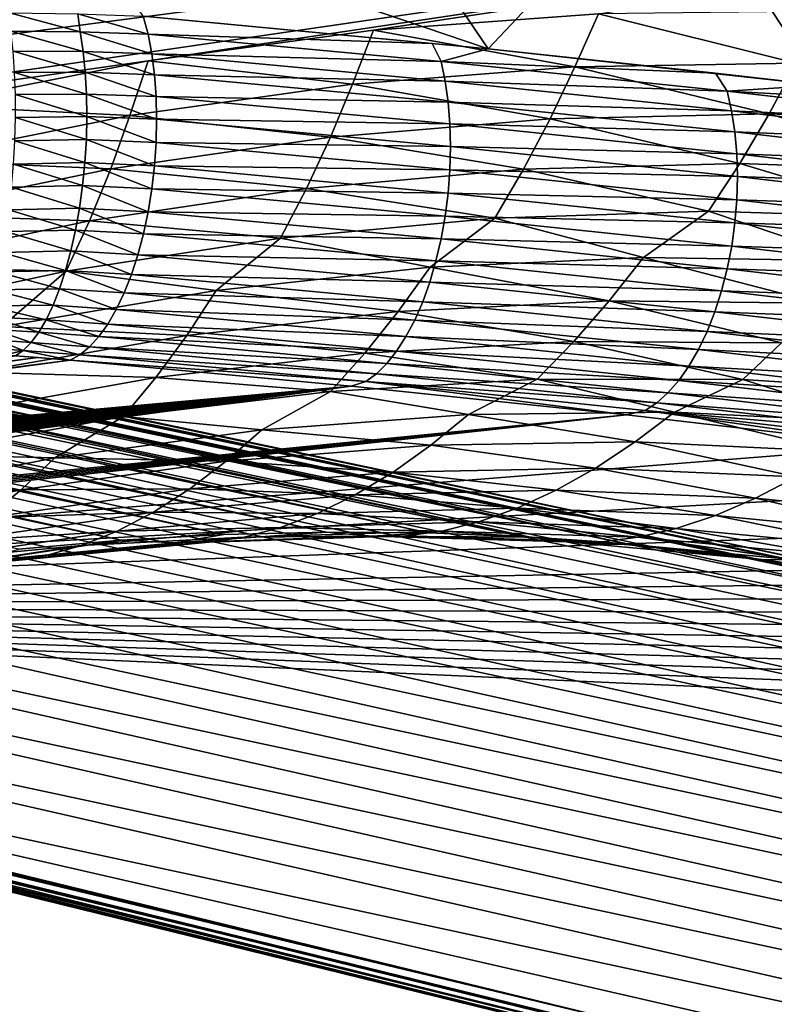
# Model space of a CAD drawing. Header units: metres. Extents: x -46 to 104, y -30 to 30.
# Tile 664 of 681: x 93.65 to 95.47, y 10.73 to 13.1. Entities that reach past the tile are written whole.
import ezdxf

# ---------------------------------------------------------------- set-up
doc = ezdxf.new("R2010")
doc.units = ezdxf.units.M
doc.layers.add('solid_26_000_502_XXX', color=7, linetype='CONTINUOUS')

msp = doc.modelspace()

# ---------------------------------------------------------------- linework, layer by layer
at = {"layer": 'solid_26_000_502_XXX'}
for points in [[(89.632187, 12.99074, 301.54776), (98.914566, 14.204647, 295.162445), (98.63884, 14.303453, 295.378448)], [(89.632187, 12.99074, 301.54776), (98.63884, 14.303453, 295.378448), (89.908379, 13.161633, 301.384064)], [(89.358902, 12.812022, 301.707855), (99.187271, 14.097292, 294.94693), (98.914566, 14.204647, 295.162445)], [(89.358902, 12.812022, 301.707855), (98.914566, 14.204647, 295.162445), (89.632187, 12.99074, 301.54776)], [(89.088745, 12.625642, 301.864197), (99.45681, 13.981434, 294.732025), (99.187271, 14.097292, 294.94693)], [(89.088745, 12.625642, 301.864197), (99.187271, 14.097292, 294.94693), (89.358902, 12.812022, 301.707855)], [(88.821716, 12.431597, 302.016815), (99.723015, 13.85716, 294.517853), (99.45681, 13.981434, 294.732025)], [(88.821716, 12.431597, 302.016815), (99.45681, 13.981434, 294.732025), (89.088745, 12.625642, 301.864197)], [(88.558052, 12.230048, 302.165588), (99.723015, 13.85716, 294.517853), (88.821716, 12.431597, 302.016815)], [(93.963249, 12.996841, 298.459076), (99.723015, 13.85716, 294.517853), (88.558052, 12.230048, 302.165588)], [(93.963249, 12.996841, 298.459076), (94.504982, 13.070028, 298.086884), (99.723015, 13.85716, 294.517853)], [(94.504982, 13.070028, 298.086884), (95.045998, 13.109722, 297.708649), (99.723015, 13.85716, 294.517853)], [(85.230339, 13.679287, 284.364685), (85.469078, 13.693821, 284.197205), (93.898575, 11.844624, 296.479675)], [(85.230339, 13.679287, 284.364685), (93.898575, 11.844624, 296.479675), (93.651382, 11.823033, 296.651794)], [(85.469078, 13.693821, 284.197205), (85.707336, 13.700581, 284.028534), (94.145416, 11.858291, 296.306244)], [(85.469078, 13.693821, 284.197205), (94.145416, 11.858291, 296.306244), (93.898575, 11.844624, 296.479675)], [(85.707336, 13.700581, 284.028534), (94.391739, 11.864027, 296.131622), (94.145416, 11.858291, 296.306244)], [(85.707336, 13.700581, 284.028534), (85.944946, 13.699563, 283.858826), (94.391739, 11.864027, 296.131622)], [(85.944946, 13.699563, 283.858826), (94.637367, 11.861828, 295.955963), (94.391739, 11.864027, 296.131622)], [(85.944946, 13.699563, 283.858826), (86.181725, 13.690769, 283.688171), (94.637367, 11.861828, 295.955963)], [(86.181725, 13.690769, 283.688171), (94.882126, 11.851694, 295.779358), (94.637367, 11.861828, 295.955963)], [(86.181725, 13.690769, 283.688171), (86.417503, 13.674204, 283.516724), (94.882126, 11.851694, 295.779358)], [(86.417503, 13.674204, 283.516724), (95.125847, 11.833633, 295.601959), (94.882126, 11.851694, 295.779358)], [(86.417503, 13.674204, 283.516724), (86.652115, 13.649879, 283.344604), (95.125847, 11.833633, 295.601959)], [(86.652115, 13.649879, 283.344604), (95.368355, 11.807659, 295.423859), (95.125847, 11.833633, 295.601959)], [(86.652115, 13.649879, 283.344604), (86.885384, 13.617815, 283.171936), (95.368355, 11.807659, 295.423859)], [(86.885384, 13.617815, 283.171936), (95.609482, 11.773788, 295.245239), (95.368355, 11.807659, 295.423859)], [(86.885384, 13.617815, 283.171936), (87.117142, 13.578032, 282.99881), (95.609482, 11.773788, 295.245239)], [(87.117142, 13.578032, 282.99881), (95.849045, 11.732046, 295.066162), (95.609482, 11.773788, 295.245239)], [(87.117142, 13.578032, 282.99881), (87.347221, 13.530561, 282.825409), (95.849045, 11.732046, 295.066162)], [(93.770447, 13.367958, 276.813416), (94.425041, 13.551078, 277.387756), (94.780678, 13.025041, 277.030548)], [(94.780678, 13.025041, 277.030548), (94.425041, 13.551078, 277.387756), (95.218864, 13.489843, 277.835052)], [(87.347221, 13.530561, 282.825409), (96.086884, 11.682461, 294.88681), (95.849045, 11.732046, 295.066162)], [(87.347221, 13.530561, 282.825409), (87.575455, 13.475437, 282.651825), (96.086884, 11.682461, 294.88681)], [(94.780678, 13.025041, 277.030548), (95.218864, 13.489843, 277.835052), (95.579369, 12.938374, 277.469177)], [(95.579369, 12.938374, 277.469177), (95.218864, 13.489843, 277.835052), (95.988808, 13.407743, 278.312286)], [(87.575455, 13.475437, 282.651825), (96.322838, 11.62507, 294.707275), (96.086884, 11.682461, 294.88681)], [(87.575455, 13.475437, 282.651825), (87.801666, 13.412698, 282.47818), (96.322838, 11.62507, 294.707275)], [(87.801666, 13.412698, 282.47818), (96.556725, 11.559911, 294.52771), (96.322838, 11.62507, 294.707275)], [(87.801666, 13.412698, 282.47818), (88.025711, 13.34239, 282.304626), (96.556725, 11.559911, 294.52771)], [(93.951645, 13.103947, 276.632599), (93.770447, 13.367958, 276.813416), (94.780678, 13.025041, 277.030548)], [(88.025711, 13.34239, 282.304626), (96.788383, 11.487032, 294.348206), (96.556725, 11.559911, 294.52771)], [(88.025711, 13.34239, 282.304626), (88.247414, 13.264565, 282.131256), (96.788383, 11.487032, 294.348206)], [(88.247414, 13.264565, 282.131256), (97.017654, 11.406485, 294.168915), (96.788383, 11.487032, 294.348206)], [(88.247414, 13.264565, 282.131256), (88.466606, 13.17928, 281.958221), (97.017654, 11.406485, 294.168915)], [(88.466606, 13.17928, 281.958221), (97.24437, 11.318325, 293.98996), (97.017654, 11.406485, 294.168915)], [(88.466606, 13.17928, 281.958221), (97.468369, 11.222616, 293.811462), (97.24437, 11.318325, 293.98996)], [(88.466606, 13.17928, 281.958221), (88.683144, 13.086596, 281.785675), (97.468369, 11.222616, 293.811462)], [(93.629951, 13.112107, 276.50235), (93.794579, 13.109596, 276.562439), (93.800186, 13.066172, 276.527557)], [(93.633217, 13.06761, 276.467682), (93.629951, 13.112107, 276.50235), (93.800186, 13.066172, 276.527557)], [(95.520737, 12.991261, 297.340027), (95.584869, 13.115822, 297.325378), (95.045998, 13.109722, 297.708649)], [(93.794579, 13.109596, 276.562439), (93.951645, 13.103947, 276.632599), (93.962975, 13.060534, 276.598846)], [(93.800186, 13.066172, 276.527557), (93.794579, 13.109596, 276.562439), (93.962975, 13.060534, 276.598846)], [(94.646095, 13.038628, 276.962128), (93.951645, 13.103947, 276.632599), (94.780678, 13.025041, 277.030548)], [(93.962975, 13.060534, 276.598846), (93.951645, 13.103947, 276.632599), (94.646095, 13.038628, 276.962128)], [(94.988411, 12.98231, 297.718079), (95.045998, 13.109722, 297.708649), (94.504982, 13.070028, 298.086884)], [(94.988411, 12.98231, 297.718079), (95.520737, 12.991261, 297.340027), (95.045998, 13.109722, 297.708649)], [(88.683144, 13.086596, 281.785675), (97.689507, 11.119427, 293.633545), (97.468369, 11.222616, 293.811462)], [(88.683144, 13.086596, 281.785675), (88.896858, 12.986581, 281.613678), (97.689507, 11.119427, 293.633545)], [(93.633217, 13.06761, 276.467682), (93.800186, 13.066172, 276.527557), (93.807259, 13.019101, 276.498718)], [(93.638573, 13.019566, 276.439148), (93.633217, 13.06761, 276.467682), (93.807259, 13.019101, 276.498718)], [(93.800186, 13.066172, 276.527557), (93.962975, 13.060534, 276.598846), (93.971954, 13.013401, 276.56958)], [(93.807259, 13.019101, 276.498718), (93.800186, 13.066172, 276.527557), (93.971954, 13.013401, 276.56958)], [(94.454109, 12.940285, 298.091034), (94.504982, 13.070028, 298.086884), (93.963249, 12.996841, 298.459076)], [(94.454109, 12.940285, 298.091034), (94.988411, 12.98231, 297.718079), (94.504982, 13.070028, 298.086884)], [(94.667183, 12.995091, 276.934143), (93.962975, 13.060534, 276.598846), (94.646095, 13.038628, 276.962128)], [(93.971954, 13.013401, 276.56958), (93.962975, 13.060534, 276.598846), (94.667183, 12.995091, 276.934143)], [(93.638573, 13.019566, 276.439148), (93.807259, 13.019101, 276.498718), (93.812302, 12.969049, 276.474945)], [(93.642273, 12.96859, 276.415985), (93.638573, 13.019566, 276.439148), (93.812302, 12.969049, 276.474945)], [(93.807259, 13.019101, 276.498718), (93.971954, 13.013401, 276.56958), (93.97847, 12.963167, 276.545227)], [(93.812302, 12.969049, 276.474945), (93.807259, 13.019101, 276.498718), (93.97847, 12.963167, 276.545227)], [(94.667183, 12.995091, 276.934143), (94.646095, 13.038628, 276.962128), (94.780678, 13.025041, 277.030548)], [(94.667183, 12.995091, 276.934143), (94.780678, 13.025041, 277.030548), (95.326645, 12.967024, 277.32428)], [(95.326645, 12.967024, 277.32428), (94.780678, 13.025041, 277.030548), (95.579369, 12.938374, 277.469177)], [(93.422264, 12.890358, 298.824219), (93.963249, 12.996841, 298.459076), (88.558052, 12.230048, 302.165588)], [(93.919243, 12.865295, 298.457977), (93.963249, 12.996841, 298.459076), (93.422264, 12.890358, 298.824219)], [(93.919243, 12.865295, 298.457977), (94.454109, 12.940285, 298.091034), (93.963249, 12.996841, 298.459076)], [(94.677078, 12.947872, 276.905304), (93.971954, 13.013401, 276.56958), (94.667183, 12.995091, 276.934143)], [(93.97847, 12.963167, 276.545227), (93.971954, 13.013401, 276.56958), (94.677078, 12.947872, 276.905304)], [(95.354759, 12.923368, 277.301544), (94.667183, 12.995091, 276.934143), (95.326645, 12.967024, 277.32428)], [(94.677078, 12.947872, 276.905304), (94.667183, 12.995091, 276.934143), (95.354759, 12.923368, 277.301544)], [(88.896858, 12.986581, 281.613678), (97.907608, 11.008827, 293.45636), (97.689507, 11.119427, 293.633545)], [(88.896858, 12.986581, 281.613678), (89.107605, 12.879308, 281.442383), (97.907608, 11.008827, 293.45636)], [(93.642273, 12.96859, 276.415985), (93.812302, 12.969049, 276.474945), (93.815269, 12.916636, 276.456482)], [(93.644279, 12.915324, 276.398407), (93.642273, 12.96859, 276.415985), (93.815269, 12.916636, 276.456482)], [(93.812302, 12.969049, 276.474945), (93.97847, 12.963167, 276.545227), (93.982422, 12.910468, 276.526123)], [(93.815269, 12.916636, 276.456482), (93.812302, 12.969049, 276.474945), (93.982422, 12.910468, 276.526123)], [(94.929657, 12.857413, 297.715271), (94.988411, 12.98231, 297.718079), (94.454109, 12.940285, 298.091034)], [(94.929657, 12.857413, 297.715271), (95.455566, 12.868884, 297.342285), (94.988411, 12.98231, 297.718079)], [(95.455566, 12.868884, 297.342285), (95.520737, 12.991261, 297.340027), (94.988411, 12.98231, 297.718079)], [(95.455566, 12.868884, 297.342285), (95.978271, 12.847748, 296.965271), (95.520737, 12.991261, 297.340027)], [(94.684258, 12.897574, 276.881256), (93.97847, 12.963167, 276.545227), (94.677078, 12.947872, 276.905304)], [(93.982422, 12.910468, 276.526123), (93.97847, 12.963167, 276.545227), (94.684258, 12.897574, 276.881256)], [(95.365555, 12.876057, 277.273193), (94.677078, 12.947872, 276.905304), (95.354759, 12.923368, 277.301544)], [(94.684258, 12.897574, 276.881256), (94.677078, 12.947872, 276.905304), (95.365555, 12.876057, 277.273193)], [(95.354759, 12.923368, 277.301544), (95.326645, 12.967024, 277.32428), (95.579369, 12.938374, 277.469177)], [(94.401909, 12.813364, 298.08316), (94.454109, 12.940285, 298.091034), (93.919243, 12.865295, 298.457977)], [(94.401909, 12.813364, 298.08316), (94.929657, 12.857413, 297.715271), (94.454109, 12.940285, 298.091034)], [(95.354759, 12.923368, 277.301544), (95.579369, 12.938374, 277.469177), (95.991447, 12.889297, 277.718292)], [(96.024094, 12.845583, 277.700012), (95.354759, 12.923368, 277.301544), (95.991447, 12.889297, 277.718292)], [(95.365555, 12.876057, 277.273193), (95.354759, 12.923368, 277.301544), (96.024094, 12.845583, 277.700012)], [(93.644279, 12.915324, 276.398407), (93.815269, 12.916636, 276.456482), (93.816109, 12.862512, 276.443573)], [(93.644562, 12.860441, 276.386688), (93.644279, 12.915324, 276.398407), (93.816109, 12.862512, 276.443573)], [(93.815269, 12.916636, 276.456482), (93.982422, 12.910468, 276.526123), (93.983772, 12.855969, 276.512451)], [(93.816109, 12.862512, 276.443573), (93.815269, 12.916636, 276.456482), (93.983772, 12.855969, 276.512451)], [(94.688614, 12.844835, 276.862335), (93.982422, 12.910468, 276.526123), (94.684258, 12.897574, 276.881256)], [(93.983772, 12.855969, 276.512451), (93.982422, 12.910468, 276.526123), (94.688614, 12.844835, 276.862335)], [(95.373375, 12.825692, 277.249481), (94.684258, 12.897574, 276.881256), (95.365555, 12.876057, 277.273193)], [(94.688614, 12.844835, 276.862335), (94.684258, 12.897574, 276.881256), (95.373375, 12.825692, 277.249481)], [(89.107605, 12.879308, 281.442383), (98.122528, 10.890899, 293.279999), (97.907608, 11.008827, 293.45636)], [(89.107605, 12.879308, 281.442383), (89.315216, 12.764854, 281.271912), (98.122528, 10.890899, 293.279999)], [(93.385223, 12.757538, 298.817932), (93.919243, 12.865295, 298.457977), (93.422264, 12.890358, 298.824219)], [(96.035751, 12.79817, 277.67215), (95.365555, 12.876057, 277.273193), (96.024094, 12.845583, 277.700012)], [(95.373375, 12.825692, 277.249481), (95.365555, 12.876057, 277.273193), (96.035751, 12.79817, 277.67215)], [(93.873711, 12.736854, 298.445068), (93.919243, 12.865295, 298.457977), (93.385223, 12.757538, 298.817932)], [(93.64312, 12.804631, 276.380951), (93.644562, 12.860441, 276.386688), (93.814812, 12.807344, 276.436401)], [(93.644562, 12.860441, 276.386688), (93.816109, 12.862512, 276.443573), (93.814812, 12.807344, 276.436401)], [(93.814812, 12.807344, 276.436401), (93.816109, 12.862512, 276.443573), (93.982506, 12.800359, 276.504456)], [(93.816109, 12.862512, 276.443573), (93.983772, 12.855969, 276.512451), (93.982506, 12.800359, 276.504456)], [(93.873711, 12.736854, 298.445068), (94.401909, 12.813364, 298.08316), (93.919243, 12.865295, 298.457977)], [(93.982506, 12.800359, 276.504456), (93.983772, 12.855969, 276.512451), (94.690109, 12.79032, 276.848755)], [(94.690109, 12.79032, 276.848755), (93.983772, 12.855969, 276.512451), (94.688614, 12.844835, 276.862335)], [(94.865494, 12.73587, 297.703552), (94.929657, 12.857413, 297.715271), (94.401909, 12.813364, 298.08316)], [(94.865494, 12.73587, 297.703552), (95.385078, 12.749808, 297.335602), (94.929657, 12.857413, 297.715271)], [(95.385078, 12.749808, 297.335602), (95.455566, 12.868884, 297.342285), (94.929657, 12.857413, 297.715271)], [(95.385078, 12.749808, 297.335602), (95.901611, 12.731624, 296.963531), (95.455566, 12.868884, 297.342285)], [(95.901611, 12.731624, 296.963531), (95.978271, 12.847748, 296.965271), (95.455566, 12.868884, 297.342285)], [(95.37812, 12.772912, 277.230774), (94.688614, 12.844835, 276.862335), (95.373375, 12.825692, 277.249481)], [(94.690109, 12.79032, 276.848755), (94.688614, 12.844835, 276.862335), (95.37812, 12.772912, 277.230774)], [(93.639969, 12.748598, 276.381256), (93.64312, 12.804631, 276.380951), (93.811401, 12.751819, 276.435028)], [(93.64312, 12.804631, 276.380951), (93.814812, 12.807344, 276.436401), (93.811401, 12.751819, 276.435028)], [(93.811401, 12.751819, 276.435028), (93.814812, 12.807344, 276.436401), (93.978622, 12.74434, 276.502167)], [(93.814812, 12.807344, 276.436401), (93.982506, 12.800359, 276.504456), (93.978622, 12.74434, 276.502167)], [(94.344208, 12.689844, 298.066467), (94.401909, 12.813364, 298.08316), (93.873711, 12.736854, 298.445068)], [(94.344208, 12.689844, 298.066467), (94.865494, 12.73587, 297.703552), (94.401909, 12.813364, 298.08316)], [(96.044197, 12.747733, 277.648834), (95.373375, 12.825692, 277.249481), (96.035751, 12.79817, 277.67215)], [(95.37812, 12.772912, 277.230774), (95.373375, 12.825692, 277.249481), (96.044197, 12.747733, 277.648834)], [(93.978622, 12.74434, 276.502167), (93.982506, 12.800359, 276.504456), (94.688705, 12.734719, 276.840668)], [(94.688705, 12.734719, 276.840668), (93.982506, 12.800359, 276.504456), (94.690109, 12.79032, 276.848755)], [(94.688705, 12.734719, 276.840668), (94.690109, 12.79032, 276.848755), (95.379745, 12.718383, 277.217255)], [(95.379745, 12.718383, 277.217255), (94.690109, 12.79032, 276.848755), (95.37812, 12.772912, 277.230774)], [(89.315216, 12.764854, 281.271912), (98.334114, 10.765723, 293.104614), (98.122528, 10.890899, 293.279999)], [(89.315216, 12.764854, 281.271912), (89.519554, 12.643303, 281.102417), (98.334114, 10.765723, 293.104614)], [(93.346443, 12.628081, 298.799988), (93.873711, 12.736854, 298.445068), (93.385223, 12.757538, 298.817932)], [(96.049324, 12.694909, 277.630341), (95.37812, 12.772912, 277.230774), (96.044197, 12.747733, 277.648834)], [(95.379745, 12.718383, 277.217255), (95.37812, 12.772912, 277.230774), (96.049324, 12.694909, 277.630341)], [(93.822586, 12.611852, 298.423401), (93.873711, 12.736854, 298.445068), (93.346443, 12.628081, 298.799988)], [(93.635155, 12.693048, 276.387634), (93.639969, 12.748598, 276.381256), (93.805916, 12.696622, 276.439484)], [(93.639969, 12.748598, 276.381256), (93.811401, 12.751819, 276.435028), (93.805916, 12.696622, 276.439484)], [(93.805916, 12.696622, 276.439484), (93.811401, 12.751819, 276.435028), (93.972191, 12.688619, 276.505646)], [(93.811401, 12.751819, 276.435028), (93.978622, 12.74434, 276.502167), (93.972191, 12.688619, 276.505646)], [(93.822586, 12.611852, 298.423401), (94.344208, 12.689844, 298.066467), (93.873711, 12.736854, 298.445068)], [(93.972191, 12.688619, 276.505646), (93.978622, 12.74434, 276.502167), (94.684433, 12.678733, 276.838196)], [(94.684433, 12.678733, 276.838196), (93.978622, 12.74434, 276.502167), (94.688705, 12.734719, 276.840668)], [(94.796387, 12.618573, 297.683075), (94.865494, 12.73587, 297.703552), (94.344208, 12.689844, 298.066467)], [(94.684433, 12.678733, 276.838196), (94.688705, 12.734719, 276.840668), (95.37822, 12.662795, 277.209106)], [(95.37822, 12.662795, 277.209106), (94.688705, 12.734719, 276.840668), (95.379745, 12.718383, 277.217255)], [(94.796387, 12.618573, 297.683075), (95.309776, 12.634908, 297.319977), (94.865494, 12.73587, 297.703552)], [(95.309776, 12.634908, 297.319977), (95.385078, 12.749808, 297.335602), (94.865494, 12.73587, 297.703552)], [(95.309776, 12.634908, 297.319977), (95.820267, 12.619592, 296.952789), (95.385078, 12.749808, 297.335602)], [(95.820267, 12.619592, 296.952789), (95.901611, 12.731624, 296.963531), (95.385078, 12.749808, 297.335602)], [(95.37822, 12.662795, 277.209106), (95.379745, 12.718383, 277.217255), (96.051079, 12.640365, 277.616913)], [(96.051079, 12.640365, 277.616913), (95.379745, 12.718383, 277.217255), (96.049324, 12.694909, 277.630341)], [(93.628723, 12.638679, 276.399994), (93.635155, 12.693048, 276.387634), (93.798424, 12.642438, 276.449707)], [(93.635155, 12.693048, 276.387634), (93.805916, 12.696622, 276.439484), (93.798424, 12.642438, 276.449707)], [(93.798424, 12.642438, 276.449707), (93.805916, 12.696622, 276.439484), (93.96328, 12.633901, 276.514862)], [(93.805916, 12.696622, 276.439484), (93.972191, 12.688619, 276.505646), (93.96328, 12.633901, 276.514862)], [(94.281433, 12.570631, 298.041077), (94.344208, 12.689844, 298.066467), (93.822586, 12.611852, 298.423401)], [(93.96328, 12.633901, 276.514862), (93.972191, 12.688619, 276.505646), (94.677338, 12.62307, 276.8414)], [(94.677338, 12.62307, 276.8414), (93.972191, 12.688619, 276.505646), (94.684433, 12.678733, 276.838196)], [(94.281433, 12.570631, 298.041077), (94.796387, 12.618573, 297.683075), (94.344208, 12.689844, 298.066467)], [(94.677338, 12.62307, 276.8414), (94.684433, 12.678733, 276.838196), (95.373558, 12.606849, 277.206451)], [(95.373558, 12.606849, 277.206451), (94.684433, 12.678733, 276.838196), (95.37822, 12.662795, 277.209106)], [(95.373558, 12.606849, 277.206451), (95.37822, 12.662795, 277.209106), (96.049431, 12.584791, 277.608704)], [(96.049431, 12.584791, 277.608704), (95.37822, 12.662795, 277.209106), (96.051079, 12.640365, 277.616913)], [(89.519554, 12.643303, 281.102417), (98.542213, 10.633389, 292.930328), (98.334114, 10.765723, 293.104614)], [(89.519554, 12.643303, 281.102417), (89.720467, 12.514744, 280.93399), (98.542213, 10.633389, 292.930328)], [(93.620773, 12.586178, 276.418152), (93.628723, 12.638679, 276.399994), (93.789024, 12.589939, 276.465607)], [(93.628723, 12.638679, 276.399994), (93.798424, 12.642438, 276.449707), (93.789024, 12.589939, 276.465607)], [(93.789024, 12.589939, 276.465607), (93.798424, 12.642438, 276.449707), (93.952003, 12.580875, 276.529694)], [(93.798424, 12.642438, 276.449707), (93.96328, 12.633901, 276.514862), (93.952003, 12.580875, 276.529694)], [(93.301987, 12.502095, 298.773376), (93.822586, 12.611852, 298.423401), (93.346443, 12.628081, 298.799988)], [(93.952003, 12.580875, 276.529694), (93.96328, 12.633901, 276.514862), (94.667519, 12.568434, 276.850159)], [(94.667519, 12.568434, 276.850159), (93.96328, 12.633901, 276.514862), (94.677338, 12.62307, 276.8414)], [(94.640839, 12.500463, 297.711243), (94.796387, 12.618573, 297.683075), (94.281433, 12.570631, 298.041077)], [(94.640839, 12.500463, 297.711243), (95.153976, 12.524219, 297.349792), (94.796387, 12.618573, 297.683075)], [(94.667519, 12.568434, 276.850159), (94.677338, 12.62307, 276.8414), (95.365829, 12.551252, 277.20929)], [(95.365829, 12.551252, 277.20929), (94.677338, 12.62307, 276.8414), (95.373558, 12.606849, 277.206451)], [(95.153976, 12.524219, 297.349792), (95.309776, 12.634908, 297.319977), (94.796387, 12.618573, 297.683075)], [(95.153976, 12.524219, 297.349792), (95.664505, 12.516111, 296.984009), (95.309776, 12.634908, 297.319977)], [(95.664505, 12.516111, 296.984009), (95.820267, 12.619592, 296.952789), (95.309776, 12.634908, 297.319977)], [(93.766243, 12.491205, 298.393127), (93.822586, 12.611852, 298.423401), (93.301987, 12.502095, 298.773376)], [(93.620773, 12.586178, 276.418152), (93.789024, 12.589939, 276.465607), (93.777824, 12.539774, 276.486908)], [(93.766243, 12.491205, 298.393127), (94.281433, 12.570631, 298.041077), (93.822586, 12.611852, 298.423401)], [(93.777824, 12.539774, 276.486908), (93.789024, 12.589939, 276.465607), (93.938507, 12.530215, 276.549927)], [(93.789024, 12.589939, 276.465607), (93.952003, 12.580875, 276.529694), (93.938507, 12.530215, 276.549927)], [(95.365829, 12.551252, 277.20929), (95.373558, 12.606849, 277.206451), (96.044395, 12.528888, 277.605804)], [(96.044395, 12.528888, 277.605804), (95.373558, 12.606849, 277.206451), (96.049431, 12.584791, 277.608704)], [(93.611397, 12.536205, 276.441925), (93.620773, 12.586178, 276.418152), (93.777824, 12.539774, 276.486908)], [(94.126442, 12.444906, 298.067383), (94.281433, 12.570631, 298.041077), (93.766243, 12.491205, 298.393127)], [(93.938507, 12.530215, 276.549927), (93.952003, 12.580875, 276.529694), (94.65509, 12.515513, 276.864441)], [(94.65509, 12.515513, 276.864441), (93.952003, 12.580875, 276.529694), (94.667519, 12.568434, 276.850159)], [(94.126442, 12.444906, 298.067383), (94.640839, 12.500463, 297.711243), (94.281433, 12.570631, 298.041077)], [(94.65509, 12.515513, 276.864441), (94.667519, 12.568434, 276.850159), (95.355125, 12.496708, 277.21759)], [(95.355125, 12.496708, 277.21759), (94.667519, 12.568434, 276.850159), (95.365829, 12.551252, 277.20929)], [(95.355125, 12.496708, 277.21759), (95.365829, 12.551252, 277.20929), (96.036049, 12.473364, 277.608276)], [(96.036049, 12.473364, 277.608276), (95.365829, 12.551252, 277.20929), (96.044395, 12.528888, 277.605804)], [(93.600716, 12.489391, 276.470978), (93.611397, 12.536205, 276.441925), (93.764961, 12.492564, 276.513428)], [(93.611397, 12.536205, 276.441925), (93.777824, 12.539774, 276.486908), (93.764961, 12.492564, 276.513428)], [(93.764961, 12.492564, 276.513428), (93.777824, 12.539774, 276.486908), (93.923134, 12.483061, 276.575043)], [(93.777824, 12.539774, 276.486908), (93.938507, 12.530215, 276.549927), (93.923134, 12.483061, 276.575043)], [(93.923134, 12.483061, 276.575043), (93.938507, 12.530215, 276.549927), (94.640221, 12.464979, 276.884033)], [(94.640221, 12.464979, 276.884033), (93.938507, 12.530215, 276.549927), (94.65509, 12.515513, 276.864441)], [(95.071587, 12.419823, 297.316101), (95.153976, 12.524219, 297.349792), (94.640839, 12.500463, 297.711243)], [(95.071587, 12.419823, 297.316101), (95.576378, 12.414326, 296.954895), (95.153976, 12.524219, 297.349792)], [(95.576378, 12.414326, 296.954895), (95.664505, 12.516111, 296.984009), (95.153976, 12.524219, 297.349792)], [(89.720467, 12.514744, 280.93399), (98.746681, 10.493991, 292.757233), (98.542213, 10.633389, 292.930328)], [(89.720467, 12.514744, 280.93399), (89.917801, 12.37927, 280.766754), (98.746681, 10.493991, 292.757233)], [(93.252167, 12.380503, 298.738281), (93.766243, 12.491205, 298.393127), (93.301987, 12.502095, 298.773376)], [(94.564323, 12.393909, 297.672943), (94.640839, 12.500463, 297.711243), (94.126442, 12.444906, 298.067383)], [(94.564323, 12.393909, 297.672943), (95.071587, 12.419823, 297.316101), (94.640839, 12.500463, 297.711243)], [(94.640221, 12.464979, 276.884033), (94.65509, 12.515513, 276.864441), (95.341583, 12.443905, 277.231262)], [(95.341583, 12.443905, 277.231262), (94.65509, 12.515513, 276.864441), (95.355125, 12.496708, 277.21759)], [(95.341583, 12.443905, 277.231262), (95.355125, 12.496708, 277.21759), (96.02449, 12.418919, 277.616089)], [(96.02449, 12.418919, 277.616089), (95.355125, 12.496708, 277.21759), (96.036049, 12.473364, 277.608276)], [(93.612144, 12.357696, 298.417267), (93.766243, 12.491205, 298.393127), (93.252167, 12.380503, 298.738281)], [(93.588852, 12.446325, 276.504944), (93.600716, 12.489391, 276.470978), (93.750603, 12.448895, 276.544769)], [(93.600716, 12.489391, 276.470978), (93.764961, 12.492564, 276.513428), (93.750603, 12.448895, 276.544769)], [(93.612144, 12.357696, 298.417267), (94.126442, 12.444906, 298.067383), (93.766243, 12.491205, 298.393127)], [(93.750603, 12.448895, 276.544769), (93.764961, 12.492564, 276.513428), (93.905769, 12.43901, 276.605194)], [(93.764961, 12.492564, 276.513428), (93.923134, 12.483061, 276.575043), (93.905769, 12.43901, 276.605194)], [(93.905769, 12.43901, 276.605194), (93.923134, 12.483061, 276.575043), (94.623085, 12.417469, 276.908691)], [(94.623085, 12.417469, 276.908691), (93.923134, 12.483061, 276.575043), (94.640221, 12.464979, 276.884033)], [(93.588852, 12.446325, 276.504944), (93.750603, 12.448895, 276.544769), (93.734924, 12.409307, 276.580597)], [(93.734924, 12.409307, 276.580597), (93.750603, 12.448895, 276.544769), (93.886772, 12.399105, 276.639832)], [(93.750603, 12.448895, 276.544769), (93.905769, 12.43901, 276.605194), (93.886772, 12.399105, 276.639832)], [(94.623085, 12.417469, 276.908691), (94.640221, 12.464979, 276.884033), (95.325378, 12.39351, 277.250153)], [(95.325378, 12.39351, 277.250153), (94.640221, 12.464979, 276.884033), (95.341583, 12.443905, 277.231262)], [(93.588852, 12.446325, 276.504944), (93.734924, 12.409307, 276.580597), (93.575775, 12.407599, 276.543335)], [(94.055931, 12.336652, 298.024475), (94.126442, 12.444906, 298.067383), (93.612144, 12.357696, 298.417267)], [(93.886772, 12.399105, 276.639832), (93.905769, 12.43901, 276.605194), (94.603905, 12.373583, 276.93811)], [(94.603905, 12.373583, 276.93811), (93.905769, 12.43901, 276.605194), (94.623085, 12.417469, 276.908691)], [(94.055931, 12.336652, 298.024475), (94.564323, 12.393909, 297.672943), (94.126442, 12.444906, 298.067383)], [(95.325378, 12.39351, 277.250153), (95.341583, 12.443905, 277.231262), (96.009872, 12.366241, 277.62912)], [(96.009872, 12.366241, 277.62912), (95.341583, 12.443905, 277.231262), (96.02449, 12.418919, 277.616089)], [(93.718117, 12.374291, 276.620453), (93.575775, 12.407599, 276.543335), (93.734924, 12.409307, 276.580597)], [(93.718117, 12.374291, 276.620453), (93.582382, 12.381364, 276.578674), (93.575775, 12.407599, 276.543335)], [(93.718117, 12.374291, 276.620453), (93.734924, 12.409307, 276.580597), (93.866379, 12.363853, 276.678497)], [(93.734924, 12.409307, 276.580597), (93.886772, 12.399105, 276.639832), (93.866379, 12.363853, 276.678497)], [(94.986069, 12.322068, 297.274078), (95.071587, 12.419823, 297.316101), (94.564323, 12.393909, 297.672943)], [(94.603905, 12.373583, 276.93811), (94.623085, 12.417469, 276.908691), (95.306702, 12.34616, 277.273987)], [(95.306702, 12.34616, 277.273987), (94.623085, 12.417469, 276.908691), (95.325378, 12.39351, 277.250153)], [(94.986069, 12.322068, 297.274078), (95.48539, 12.319044, 296.917267), (95.071587, 12.419823, 297.316101)], [(95.48539, 12.319044, 296.917267), (95.576378, 12.414326, 296.954895), (95.071587, 12.419823, 297.316101)], [(89.917801, 12.37927, 280.766754), (98.947372, 10.347627, 292.58548), (98.746681, 10.493991, 292.757233)], [(89.917801, 12.37927, 280.766754), (90.11142, 12.236979, 280.60083), (98.947372, 10.347627, 292.58548)], [(93.700386, 12.344281, 276.663849), (93.591293, 12.350677, 276.628998), (93.582382, 12.381364, 276.578674)], [(93.700386, 12.344281, 276.663849), (93.582382, 12.381364, 276.578674), (93.718117, 12.374291, 276.620453)], [(93.866379, 12.363853, 276.678497), (93.886772, 12.399105, 276.639832), (94.582932, 12.333875, 276.971893)], [(94.582932, 12.333875, 276.971893), (93.886772, 12.399105, 276.639832), (94.603905, 12.373583, 276.93811)], [(94.484421, 12.294111, 297.626495), (94.564323, 12.393909, 297.672943), (94.055931, 12.336652, 298.024475)], [(94.484421, 12.294111, 297.626495), (94.986069, 12.322068, 297.274078), (94.564323, 12.393909, 297.672943)], [(95.306702, 12.34616, 277.273987), (95.325378, 12.39351, 277.250153), (95.992363, 12.315996, 277.647217)], [(95.992363, 12.315996, 277.647217), (95.325378, 12.39351, 277.250153), (96.009872, 12.366241, 277.62912)], [(93.547729, 12.248202, 298.369751), (94.055931, 12.336652, 298.024475), (93.612144, 12.357696, 298.417267)], [(93.700386, 12.344281, 276.663849), (93.718117, 12.374291, 276.620453), (93.844849, 12.333696, 276.720673)], [(93.718117, 12.374291, 276.620453), (93.866379, 12.363853, 276.678497), (93.844849, 12.333696, 276.720673)], [(93.844849, 12.333696, 276.720673), (93.866379, 12.363853, 276.678497), (94.560417, 12.298848, 277.009644)], [(94.560417, 12.298848, 277.009644), (93.866379, 12.363853, 276.678497), (94.582932, 12.333875, 276.971893)], [(94.582932, 12.333875, 276.971893), (94.603905, 12.373583, 276.93811), (95.285805, 12.302453, 277.30249)], [(95.285805, 12.302453, 277.30249), (94.603905, 12.373583, 276.93811), (95.306702, 12.34616, 277.273987)], [(93.981743, 12.235248, 297.973633), (94.055931, 12.336652, 298.024475), (93.547729, 12.248202, 298.369751)], [(93.681961, 12.319648, 276.710205), (93.600296, 12.324892, 276.683014), (93.591293, 12.350677, 276.628998)], [(93.681961, 12.319648, 276.710205), (93.591293, 12.350677, 276.628998), (93.700386, 12.344281, 276.663849)], [(93.681961, 12.319648, 276.710205), (93.700386, 12.344281, 276.663849), (93.822456, 12.309016, 276.765839)], [(93.700386, 12.344281, 276.663849), (93.844849, 12.333696, 276.720673), (93.822456, 12.309016, 276.765839)], [(93.822456, 12.309016, 276.765839), (93.844849, 12.333696, 276.720673), (94.536652, 12.268944, 277.050873)], [(94.536652, 12.268944, 277.050873), (93.844849, 12.333696, 276.720673), (94.560417, 12.298848, 277.009644)], [(93.981743, 12.235248, 297.973633), (94.484421, 12.294111, 297.626495), (94.055931, 12.336652, 298.024475)], [(94.560417, 12.298848, 277.009644), (94.582932, 12.333875, 276.971893), (95.262939, 12.262942, 277.335266)], [(95.262939, 12.262942, 277.335266), (94.582932, 12.333875, 276.971893), (95.285805, 12.302453, 277.30249)], [(95.285805, 12.302453, 277.30249), (95.306702, 12.34616, 277.273987), (95.972198, 12.26882, 277.670166)], [(95.972198, 12.26882, 277.670166), (95.306702, 12.34616, 277.273987), (95.992363, 12.315996, 277.647217)], [(93.663063, 12.300697, 276.759003), (93.609253, 12.304335, 276.740417), (93.600296, 12.324892, 276.683014)], [(93.663063, 12.300697, 276.759003), (93.600296, 12.324892, 276.683014), (93.681961, 12.319648, 276.710205)], [(93.663063, 12.300697, 276.759003), (93.681961, 12.319648, 276.710205), (93.799477, 12.290123, 276.813477)], [(93.681961, 12.319648, 276.710205), (93.822456, 12.309016, 276.765839), (93.799477, 12.290123, 276.813477)], [(93.799477, 12.290123, 276.813477), (93.822456, 12.309016, 276.765839), (94.511932, 12.24454, 277.095062)], [(94.511932, 12.24454, 277.095062), (93.822456, 12.309016, 276.765839), (94.536652, 12.268944, 277.050873)], [(94.898041, 12.231689, 297.22403), (94.986069, 12.322068, 297.274078), (94.484421, 12.294111, 297.626495)], [(94.898041, 12.231689, 297.22403), (95.392181, 12.230987, 296.871368), (94.986069, 12.322068, 297.274078)], [(95.392181, 12.230987, 296.871368), (95.48539, 12.319044, 296.917267), (94.986069, 12.322068, 297.274078)], [(95.392181, 12.230987, 296.871368), (95.882828, 12.19971, 296.515198), (95.48539, 12.319044, 296.917267)], [(91.124184, 11.937546, 278.603119), (93.69838, 12.283648, 276.83017), (93.776199, 12.277256, 276.862915)], [(91.124184, 11.937546, 278.603119), (91.16172, 11.946156, 278.55899), (93.69838, 12.283648, 276.83017)], [(91.16172, 11.946156, 278.55899), (91.200958, 11.954592, 278.515778), (93.69838, 12.283648, 276.83017)], [(91.200958, 11.954592, 278.515778), (91.241936, 11.962876, 278.473358), (93.69838, 12.283648, 276.83017)], [(91.241936, 11.962876, 278.473358), (91.284355, 11.970938, 278.432068), (93.69838, 12.283648, 276.83017)], [(91.284355, 11.970938, 278.432068), (93.644165, 12.287665, 276.809601), (93.69838, 12.283648, 276.83017)], [(93.663063, 12.300697, 276.759003), (93.61824, 12.289478, 276.800293), (93.609253, 12.304335, 276.740417)], [(93.663063, 12.300697, 276.759003), (93.644165, 12.287665, 276.809601), (93.61824, 12.289478, 276.800293)], [(93.663063, 12.300697, 276.759003), (93.776199, 12.277256, 276.862915), (93.644165, 12.287665, 276.809601)], [(93.644165, 12.287665, 276.809601), (93.776199, 12.277256, 276.862915), (93.69838, 12.283648, 276.83017)], [(93.663063, 12.300697, 276.759003), (93.799477, 12.290123, 276.813477), (93.776199, 12.277256, 276.862915)], [(94.48658, 12.225945, 277.141663), (93.776199, 12.277256, 276.862915), (93.799477, 12.290123, 276.813477)], [(94.48658, 12.225945, 277.141663), (93.799477, 12.290123, 276.813477), (94.511932, 12.24454, 277.095062)], [(94.401688, 12.201819, 297.572296), (94.484421, 12.294111, 297.626495), (93.981743, 12.235248, 297.973633)], [(94.401688, 12.201819, 297.572296), (94.898041, 12.231689, 297.22403), (94.484421, 12.294111, 297.626495)], [(94.536652, 12.268944, 277.050873), (94.560417, 12.298848, 277.009644), (95.238411, 12.228126, 277.371948)], [(95.238411, 12.228126, 277.371948), (94.560417, 12.298848, 277.009644), (95.262939, 12.262942, 277.335266)], [(95.262939, 12.262942, 277.335266), (95.285805, 12.302453, 277.30249), (95.949631, 12.225307, 277.697662)], [(95.949631, 12.225307, 277.697662), (95.285805, 12.302453, 277.30249), (95.972198, 12.26882, 277.670166)], [(90.993095, 11.902246, 278.783936), (93.776199, 12.277256, 276.862915), (94.450851, 12.214603, 277.183868)], [(90.993095, 11.902246, 278.783936), (91.022888, 11.911135, 278.738403), (93.776199, 12.277256, 276.862915)], [(91.022888, 11.911135, 278.738403), (91.054726, 11.92002, 278.692871), (93.776199, 12.277256, 276.862915)], [(91.054726, 11.92002, 278.692871), (91.08847, 11.92882, 278.647797), (93.776199, 12.277256, 276.862915)], [(91.08847, 11.92882, 278.647797), (91.124184, 11.937546, 278.603119), (93.776199, 12.277256, 276.862915)], [(94.48658, 12.225945, 277.141663), (94.450851, 12.214603, 277.183868), (93.776199, 12.277256, 276.862915)], [(94.511932, 12.24454, 277.095062), (94.536652, 12.268944, 277.050873), (95.212509, 12.198444, 277.412018)], [(95.212509, 12.198444, 277.412018), (94.536652, 12.268944, 277.050873), (95.238411, 12.228126, 277.371948)], [(95.238411, 12.228126, 277.371948), (95.262939, 12.262942, 277.335266), (95.924942, 12.186008, 277.72937)], [(95.924942, 12.186008, 277.72937), (95.262939, 12.262942, 277.335266), (95.949631, 12.225307, 277.697662)], [(90.11142, 12.236979, 280.60083), (99.144142, 10.194401, 292.415192), (98.947372, 10.347627, 292.58548)], [(90.11142, 12.236979, 280.60083), (90.301178, 12.087975, 280.436371), (99.144142, 10.194401, 292.415192)], [(93.479362, 12.145631, 298.314545), (93.981743, 12.235248, 297.973633), (93.547729, 12.248202, 298.369751)], [(93.904419, 12.141453, 297.915283), (93.981743, 12.235248, 297.973633), (93.479362, 12.145631, 298.314545)], [(93.904419, 12.141453, 297.915283), (94.401688, 12.201819, 297.572296), (93.981743, 12.235248, 297.973633)], [(94.48658, 12.225945, 277.141663), (94.511932, 12.24454, 277.095062), (95.18557, 12.174273, 277.455017)], [(95.18557, 12.174273, 277.455017), (94.511932, 12.24454, 277.095062), (95.212509, 12.198444, 277.412018)], [(90.781967, 11.768089, 279.471161), (90.782188, 11.781219, 279.4039), (94.450851, 12.214603, 277.183868)], [(90.786659, 11.755633, 279.534973), (90.781967, 11.768089, 279.471161), (94.450851, 12.214603, 277.183868)], [(90.782188, 11.781219, 279.4039), (90.784264, 11.788065, 279.368835), (94.450851, 12.214603, 277.183868)], [(90.784264, 11.788065, 279.368835), (90.78772, 11.795099, 279.332794), (94.450851, 12.214603, 277.183868)], [(90.795929, 11.743828, 279.595459), (90.786659, 11.755633, 279.534973), (94.450851, 12.214603, 277.183868)], [(90.78772, 11.795099, 279.332794), (90.792725, 11.802338, 279.295715), (94.450851, 12.214603, 277.183868)], [(90.792725, 11.802338, 279.295715), (90.799202, 11.809776, 279.257629), (94.450851, 12.214603, 277.183868)], [(90.809441, 11.732671, 279.652588), (90.795929, 11.743828, 279.595459), (94.450851, 12.214603, 277.183868)], [(90.799202, 11.809776, 279.257629), (90.807358, 11.817409, 279.218536), (94.450851, 12.214603, 277.183868)], [(90.807358, 11.817409, 279.218536), (90.81723, 11.825236, 279.178436), (94.450851, 12.214603, 277.183868)], [(90.82682, 11.72218, 279.706329), (90.809441, 11.732671, 279.652588), (94.450851, 12.214603, 277.183868)], [(90.81723, 11.825236, 279.178436), (90.82885, 11.833252, 279.13736), (94.450851, 12.214603, 277.183868)], [(90.82682, 11.72218, 279.706329), (94.450851, 12.214603, 277.183868), (95.11322, 12.145671, 277.536957)], [(90.82885, 11.833252, 279.13736), (90.842392, 11.841433, 279.095459), (94.450851, 12.214603, 277.183868)], [(90.842392, 11.841433, 279.095459), (90.857803, 11.849789, 279.052643), (94.450851, 12.214603, 277.183868)], [(90.857803, 11.849789, 279.052643), (90.875198, 11.858283, 279.009125), (94.450851, 12.214603, 277.183868)], [(90.875198, 11.858283, 279.009125), (90.894653, 11.866908, 278.964966), (94.450851, 12.214603, 277.183868)], [(90.894653, 11.866908, 278.964966), (90.91613, 11.875657, 278.920135), (94.450851, 12.214603, 277.183868)], [(90.91613, 11.875657, 278.920135), (90.939697, 11.884461, 278.875031), (94.450851, 12.214603, 277.183868)], [(90.939697, 11.884461, 278.875031), (90.96537, 11.893341, 278.829559), (94.450851, 12.214603, 277.183868)], [(90.96537, 11.893341, 278.829559), (90.993095, 11.902246, 278.783936), (94.450851, 12.214603, 277.183868)], [(94.733459, 12.146507, 297.219055), (94.898041, 12.231689, 297.22403), (94.401688, 12.201819, 297.572296)], [(94.48658, 12.225945, 277.141663), (95.11322, 12.145671, 277.536957), (94.450851, 12.214603, 277.183868)], [(95.157936, 12.155915, 277.500397), (95.11322, 12.145671, 277.536957), (94.48658, 12.225945, 277.141663)], [(95.157936, 12.155915, 277.500397), (94.48658, 12.225945, 277.141663), (95.18557, 12.174273, 277.455017)], [(94.733459, 12.146507, 297.219055), (95.228477, 12.152452, 296.867065), (94.898041, 12.231689, 297.22403)], [(95.228477, 12.152452, 296.867065), (95.392181, 12.230987, 296.871368), (94.898041, 12.231689, 297.22403)], [(95.212509, 12.198444, 277.412018), (95.238411, 12.228126, 277.371948), (95.898445, 12.15142, 277.764862)], [(95.228477, 12.152452, 296.867065), (95.720245, 12.127536, 296.511353), (95.392181, 12.230987, 296.871368)], [(95.898445, 12.15142, 277.764862), (95.238411, 12.228126, 277.371948), (95.924942, 12.186008, 277.72937)], [(95.720245, 12.127536, 296.511353), (95.882828, 12.19971, 296.515198), (95.392181, 12.230987, 296.871368)], [(94.236496, 12.109714, 297.566437), (94.401688, 12.201819, 297.572296), (93.904419, 12.141453, 297.915283)], [(94.236496, 12.109714, 297.566437), (94.733459, 12.146507, 297.219055), (94.401688, 12.201819, 297.572296)], [(95.18557, 12.174273, 277.455017), (95.212509, 12.198444, 277.412018), (95.870476, 12.121979, 277.803711)], [(95.870476, 12.121979, 277.803711), (95.212509, 12.198444, 277.412018), (95.898445, 12.15142, 277.764862)], [(95.157936, 12.155915, 277.500397), (95.18557, 12.174273, 277.455017), (95.841393, 12.098057, 277.845428)], [(95.841393, 12.098057, 277.845428), (95.18557, 12.174273, 277.455017), (95.870476, 12.121979, 277.803711)], [(90.847733, 11.712349, 279.756714), (90.82682, 11.72218, 279.706329), (95.11322, 12.145671, 277.536957)], [(90.871849, 11.703188, 279.803619), (90.847733, 11.712349, 279.756714), (95.11322, 12.145671, 277.536957)], [(90.898987, 11.694647, 279.847382), (90.871849, 11.703188, 279.803619), (95.11322, 12.145671, 277.536957)], [(90.929062, 11.686645, 279.888367), (90.898987, 11.694647, 279.847382), (95.11322, 12.145671, 277.536957)], [(90.929062, 11.686645, 279.888367), (95.11322, 12.145671, 277.536957), (95.761124, 12.070606, 277.921478)], [(93.407524, 12.050747, 298.252075), (93.904419, 12.141453, 297.915283), (93.479362, 12.145631, 298.314545)], [(93.738914, 12.042171, 297.908234), (93.904419, 12.141453, 297.915283), (93.407524, 12.050747, 298.252075)], [(93.738914, 12.042171, 297.908234), (94.236496, 12.109714, 297.566437), (93.904419, 12.141453, 297.915283)], [(94.642998, 12.072617, 297.153625), (94.733459, 12.146507, 297.219055), (94.236496, 12.109714, 297.566437)], [(94.642998, 12.072617, 297.153625), (95.133499, 12.080505, 296.805237), (94.733459, 12.146507, 297.219055)], [(95.133499, 12.080505, 296.805237), (95.228477, 12.152452, 296.867065), (94.733459, 12.146507, 297.219055)], [(95.157936, 12.155915, 277.500397), (95.761124, 12.070606, 277.921478), (95.11322, 12.145671, 277.536957)], [(95.133499, 12.080505, 296.805237), (95.620872, 12.057882, 296.453125), (95.228477, 12.152452, 296.867065)], [(95.811554, 12.079957, 277.889496), (95.761124, 12.070606, 277.921478), (95.157936, 12.155915, 277.500397)], [(95.811554, 12.079957, 277.889496), (95.157936, 12.155915, 277.500397), (95.841393, 12.098057, 277.845428)], [(95.620872, 12.057882, 296.453125), (95.720245, 12.127536, 296.511353), (95.228477, 12.152452, 296.867065)], [(94.150665, 12.034238, 297.497375), (94.236496, 12.109714, 297.566437), (93.738914, 12.042171, 297.908234)], [(94.150665, 12.034238, 297.497375), (94.642998, 12.072617, 297.153625), (94.236496, 12.109714, 297.566437)], [(90.301178, 12.087975, 280.436371), (99.336861, 10.034421, 292.24649), (99.144142, 10.194401, 292.415192)], [(90.301178, 12.087975, 280.436371), (90.486946, 11.932365, 280.273468), (99.336861, 10.034421, 292.24649)], [(90.929062, 11.686645, 279.888367), (95.761124, 12.070606, 277.921478), (96.392441, 11.989585, 278.336548)], [(94.551888, 12.008014, 297.081573), (94.642998, 12.072617, 297.153625), (94.150665, 12.034238, 297.497375)], [(94.551888, 12.008014, 297.081573), (95.038277, 12.017657, 296.73645), (94.642998, 12.072617, 297.153625)], [(95.038277, 12.017657, 296.73645), (95.133499, 12.080505, 296.805237), (94.642998, 12.072617, 297.153625)], [(95.038277, 12.017657, 296.73645), (95.52166, 11.997108, 296.387573), (95.133499, 12.080505, 296.805237)], [(95.52166, 11.997108, 296.387573), (95.620872, 12.057882, 296.453125), (95.133499, 12.080505, 296.805237)], [(93.242027, 11.944057, 298.243561), (93.738914, 12.042171, 297.908234), (93.407524, 12.050747, 298.252075)], [(93.657799, 11.965471, 297.835602), (93.738914, 12.042171, 297.908234), (93.242027, 11.944057, 298.243561)], [(93.657799, 11.965471, 297.835602), (94.150665, 12.034238, 297.497375), (93.738914, 12.042171, 297.908234)], [(94.063751, 11.968205, 297.422028), (94.150665, 12.034238, 297.497375), (93.657799, 11.965471, 297.835602)], [(94.063751, 11.968205, 297.422028), (94.551888, 12.008014, 297.081573), (94.150665, 12.034238, 297.497375)], [(94.460747, 11.9532, 297.003387), (94.551888, 12.008014, 297.081573), (94.063751, 11.968205, 297.422028)], [(94.460747, 11.9532, 297.003387), (94.943489, 11.9644, 296.661163), (94.551888, 12.008014, 297.081573)], [(94.943489, 11.9644, 296.661163), (95.038277, 12.017657, 296.73645), (94.551888, 12.008014, 297.081573)], [(94.943489, 11.9644, 296.661163), (95.423309, 11.945693, 296.315216), (95.038277, 12.017657, 296.73645)], [(95.423309, 11.945693, 296.315216), (95.52166, 11.997108, 296.387573), (95.038277, 12.017657, 296.73645)], [(90.929062, 11.686645, 279.888367), (96.392441, 11.989585, 278.336548), (97.005219, 11.902811, 278.781036)], [(95.423309, 11.945693, 296.315216), (95.898956, 11.897127, 295.9664), (95.52166, 11.997108, 296.387573)], [(93.165695, 11.866496, 298.167358), (93.657799, 11.965471, 297.835602), (93.242027, 11.944057, 298.243561)], [(93.575157, 11.898335, 297.756989), (93.657799, 11.965471, 297.835602), (93.165695, 11.866496, 298.167358)], [(93.575157, 11.898335, 297.756989), (94.063751, 11.968205, 297.422028), (93.657799, 11.965471, 297.835602)], [(93.976357, 11.912123, 297.340942), (94.063751, 11.968205, 297.422028), (93.575157, 11.898335, 297.756989)], [(93.976357, 11.912123, 297.340942), (94.460747, 11.9532, 297.003387), (94.063751, 11.968205, 297.422028)], [(94.370224, 11.908605, 296.919708), (94.460747, 11.9532, 297.003387), (93.976357, 11.912123, 297.340942)], [(94.370224, 11.908605, 296.919708), (94.849777, 11.921157, 296.580017), (94.460747, 11.9532, 297.003387)], [(94.849777, 11.921157, 296.580017), (94.943489, 11.9644, 296.661163), (94.460747, 11.9532, 297.003387)], [(94.849777, 11.921157, 296.580017), (95.326508, 11.904049, 296.236572), (94.943489, 11.9644, 296.661163)], [(95.326508, 11.904049, 296.236572), (95.423309, 11.945693, 296.315216), (94.943489, 11.9644, 296.661163)], [(90.486946, 11.932365, 280.273468), (99.525375, 9.867802, 292.079468), (99.336861, 10.034421, 292.24649)], [(90.486946, 11.932365, 280.273468), (90.668579, 11.770266, 280.112244), (99.525375, 9.867802, 292.079468)], [(95.326508, 11.904049, 296.236572), (95.799156, 11.857327, 295.890259), (95.423309, 11.945693, 296.315216)], [(95.799156, 11.857327, 295.890259), (95.898956, 11.897127, 295.9664), (95.423309, 11.945693, 296.315216)], [(93.491577, 11.841275, 297.672974), (93.976357, 11.912123, 297.340942), (93.575157, 11.898335, 297.756989)], [(93.889084, 11.866425, 297.25473), (93.976357, 11.912123, 297.340942), (93.491577, 11.841275, 297.672974)], [(93.889084, 11.866425, 297.25473), (94.370224, 11.908605, 296.919708), (93.976357, 11.912123, 297.340942)], [(94.281151, 11.874591, 296.831024), (94.370224, 11.908605, 296.919708), (93.889084, 11.866425, 297.25473)], [(94.281151, 11.874591, 296.831024), (94.758034, 11.888272, 296.493469), (94.370224, 11.908605, 296.919708)], [(94.758034, 11.888272, 296.493469), (94.849777, 11.921157, 296.580017), (94.370224, 11.908605, 296.919708)], [(94.758034, 11.888272, 296.493469), (95.232155, 11.872501, 296.15213), (94.849777, 11.921157, 296.580017)], [(95.232155, 11.872501, 296.15213), (95.326508, 11.904049, 296.236572), (94.849777, 11.921157, 296.580017)], [(95.232155, 11.872501, 296.15213), (95.702278, 11.827319, 295.807922), (95.326508, 11.904049, 296.236572)], [(95.702278, 11.827319, 295.807922), (95.799156, 11.857327, 295.890259), (95.326508, 11.904049, 296.236572)], [(90.929062, 11.686645, 279.888367), (97.005219, 11.902811, 278.781036), (97.597588, 11.810513, 279.253845)], [(94.668983, 11.866016, 296.402069), (94.758034, 11.888272, 296.493469), (94.281151, 11.874591, 296.831024)], [(94.668983, 11.866016, 296.402069), (95.141014, 11.851306, 296.062439), (94.758034, 11.888272, 296.493469)], [(95.141014, 11.851306, 296.062439), (95.232155, 11.872501, 296.15213), (94.758034, 11.888272, 296.493469)], [(93.407616, 11.794728, 297.584229), (93.889084, 11.866425, 297.25473), (93.491577, 11.841275, 297.672974)], [(93.80275, 11.831493, 297.16391), (93.889084, 11.866425, 297.25473), (93.407616, 11.794728, 297.584229)], [(93.80275, 11.831493, 297.16391), (94.281151, 11.874591, 296.831024), (93.889084, 11.866425, 297.25473)], [(94.194252, 11.85144, 296.737885), (94.281151, 11.874591, 296.831024), (93.80275, 11.831493, 297.16391)], [(94.02858, 11.838351, 296.54184), (93.898575, 11.844624, 296.479675), (94.145416, 11.858291, 296.306244)], [(94.02858, 11.838351, 296.54184), (94.145416, 11.858291, 296.306244), (94.391739, 11.864027, 296.131622)], [(94.02858, 11.838351, 296.54184), (94.391739, 11.864027, 296.131622), (94.500633, 11.854051, 296.20813)], [(94.194252, 11.85144, 296.737885), (94.668983, 11.866016, 296.402069), (94.281151, 11.874591, 296.831024)], [(94.582985, 11.854575, 296.306702), (94.668983, 11.866016, 296.402069), (94.194252, 11.85144, 296.737885)], [(94.500633, 11.854051, 296.20813), (94.391739, 11.864027, 296.131622), (94.637367, 11.861828, 295.955963)], [(94.500633, 11.854051, 296.20813), (94.637367, 11.861828, 295.955963), (94.882126, 11.851694, 295.779358)], [(94.582985, 11.854575, 296.306702), (95.053444, 11.840663, 295.968353), (94.668983, 11.866016, 296.402069)], [(95.053444, 11.840663, 295.968353), (95.141014, 11.851306, 296.062439), (94.668983, 11.866016, 296.402069)], [(95.141014, 11.851306, 296.062439), (95.609108, 11.807348, 295.71991), (95.232155, 11.872501, 296.15213)], [(95.609108, 11.807348, 295.71991), (95.702278, 11.827319, 295.807922), (95.232155, 11.872501, 296.15213)], [(93.555115, 11.793614, 296.87088), (93.651382, 11.823033, 296.651794), (93.898575, 11.844624, 296.479675)], [(93.555115, 11.793614, 296.87088), (93.898575, 11.844624, 296.479675), (94.02858, 11.838351, 296.54184)], [(93.555115, 11.793614, 296.87088), (94.02858, 11.838351, 296.54184), (93.635315, 11.794956, 296.971161)], [(93.635315, 11.794956, 296.971161), (94.109871, 11.839326, 296.641266), (93.718048, 11.807617, 297.069092)], [(94.02858, 11.838351, 296.54184), (94.109871, 11.839326, 296.641266), (93.635315, 11.794956, 296.971161)], [(93.718048, 11.807617, 297.069092), (94.194252, 11.85144, 296.737885), (93.80275, 11.831493, 297.16391)], [(94.109871, 11.839326, 296.641266), (94.194252, 11.85144, 296.737885), (93.718048, 11.807617, 297.069092)], [(94.02858, 11.838351, 296.54184), (94.500633, 11.854051, 296.20813), (94.109871, 11.839326, 296.641266)], [(94.109871, 11.839326, 296.641266), (94.582985, 11.854575, 296.306702), (94.194252, 11.85144, 296.737885)], [(94.500633, 11.854051, 296.20813), (94.582985, 11.854575, 296.306702), (94.109871, 11.839326, 296.641266)], [(94.500633, 11.854051, 296.20813), (94.970055, 11.840672, 295.870605), (94.582985, 11.854575, 296.306702)], [(94.500633, 11.854051, 296.20813), (94.882126, 11.851694, 295.779358), (94.970055, 11.840672, 295.870605)], [(94.970055, 11.840672, 295.870605), (95.053444, 11.840663, 295.968353), (94.582985, 11.854575, 296.306702)], [(94.970055, 11.840672, 295.870605), (94.882126, 11.851694, 295.779358), (95.125847, 11.833633, 295.601959)], [(94.970055, 11.840672, 295.870605), (95.125847, 11.833633, 295.601959), (95.435623, 11.798249, 295.530182)], [(94.970055, 11.840672, 295.870605), (95.435623, 11.798249, 295.530182), (95.053444, 11.840663, 295.968353)], [(95.053444, 11.840663, 295.968353), (95.52002, 11.797626, 295.627075), (95.141014, 11.851306, 296.062439)], [(95.435623, 11.798249, 295.530182), (95.52002, 11.797626, 295.627075), (95.053444, 11.840663, 295.968353)], [(95.435623, 11.798249, 295.530182), (95.125847, 11.833633, 295.601959), (95.368355, 11.807659, 295.423859)], [(95.52002, 11.797626, 295.627075), (95.609108, 11.807348, 295.71991), (95.141014, 11.851306, 296.062439)], [(90.929062, 11.686645, 279.888367), (97.597588, 11.810513, 279.253845), (97.885544, 11.762374, 279.500427)], [(93.324074, 11.759091, 297.491272), (93.80275, 11.831493, 297.16391), (93.407616, 11.794728, 297.584229)], [(93.718048, 11.807617, 297.069092), (93.80275, 11.831493, 297.16391), (93.324074, 11.759091, 297.491272)], [(93.241608, 11.73466, 297.394745), (93.718048, 11.807617, 297.069092), (93.324074, 11.759091, 297.491272)], [(93.635315, 11.794956, 296.971161), (93.718048, 11.807617, 297.069092), (93.241608, 11.73466, 297.394745)], [(95.435623, 11.798249, 295.530182), (95.368355, 11.807659, 295.423859), (95.609482, 11.773788, 295.245239)], [(95.435623, 11.798249, 295.530182), (95.609482, 11.773788, 295.245239), (95.896133, 11.726893, 295.187714)], [(95.435623, 11.798249, 295.530182), (95.896133, 11.726893, 295.187714), (95.52002, 11.797626, 295.627075)], [(90.668579, 11.770266, 280.112244), (99.709572, 9.694659, 291.914246), (99.525375, 9.867802, 292.079468)], [(90.668579, 11.770266, 280.112244), (95.171234, 10.670664, 285.788239), (99.709572, 9.694659, 291.914246)], [(90.683784, 11.756669, 280.097473), (95.171234, 10.670664, 285.788239), (90.668579, 11.770266, 280.112244)], [(90.929062, 11.686645, 279.888367), (97.885544, 11.762374, 279.500427), (98.167892, 11.712926, 279.753754)], [(90.683784, 11.756669, 280.097473), (95.279999, 10.644063, 285.925537), (95.171234, 10.670664, 285.788239)], [(90.700409, 11.743546, 280.081665), (95.279999, 10.644063, 285.925537), (90.683784, 11.756669, 280.097473)], [(95.314964, 10.61472, 285.897522), (95.279999, 10.644063, 285.925537), (90.700409, 11.743546, 280.081665)], [(95.314964, 10.61472, 285.897522), (90.700409, 11.743546, 280.081665), (90.719864, 11.730244, 280.063568)], [(95.314964, 10.61472, 285.897522), (90.719864, 11.730244, 280.063568), (90.73468, 11.721448, 280.050049)], [(95.350006, 10.590901, 285.865021), (90.73468, 11.721448, 280.050049), (90.758583, 11.709453, 280.028656)], [(95.350006, 10.590901, 285.865021), (95.314964, 10.61472, 285.897522), (90.73468, 11.721448, 280.050049)], [(95.350006, 10.590901, 285.865021), (90.758583, 11.709453, 280.028656), (90.771019, 11.704206, 280.017731)], [(95.387344, 10.572242, 285.831726), (90.771019, 11.704206, 280.017731), (90.799446, 11.694558, 279.993195)], [(95.387344, 10.572242, 285.831726), (95.350006, 10.590901, 285.865021), (90.771019, 11.704206, 280.017731)], [(95.387344, 10.572242, 285.831726), (90.799446, 11.694558, 279.993195), (90.809036, 11.692003, 279.985046)], [(95.426544, 10.558953, 285.798004), (90.809036, 11.692003, 279.985046), (90.841942, 11.685747, 279.957611)], [(95.426544, 10.558953, 285.798004), (95.387344, 10.572242, 285.831726), (90.809036, 11.692003, 279.985046)], [(90.929062, 11.686645, 279.888367), (98.167892, 11.712926, 279.753754), (98.444283, 11.662226, 280.013458)], [(95.426544, 10.558953, 285.798004), (90.841942, 11.685747, 279.957611), (90.848328, 11.684969, 279.952362)], [(95.467155, 10.551188, 285.764221), (90.848328, 11.684969, 279.952362), (90.885536, 11.683129, 279.922363)], [(95.467155, 10.551188, 285.764221), (95.426544, 10.558953, 285.798004), (90.848328, 11.684969, 279.952362)], [(95.467155, 10.551188, 285.764221), (90.885536, 11.683129, 279.922363), (90.888481, 11.683176, 279.920044)], [(95.508728, 10.549034, 285.730774), (90.888481, 11.683176, 279.920044), (90.929062, 11.686645, 279.888367)], [(95.508728, 10.549034, 285.730774), (95.467155, 10.551188, 285.764221), (90.888481, 11.683176, 279.920044)], [(90.929062, 11.686645, 279.888367), (99.970551, 11.33302, 281.69986), (100.201401, 11.274292, 282.000702)], [(95.469124, 10.572584, 285.595245), (90.929062, 11.686645, 279.888367), (100.201401, 11.274292, 282.000702)], [(90.929062, 11.686645, 279.888367), (99.732742, 11.390697, 281.404388), (99.970551, 11.33302, 281.69986)], [(90.929062, 11.686645, 279.888367), (99.488075, 11.447302, 281.114441), (99.732742, 11.390697, 281.404388)], [(90.929062, 11.686645, 279.888367), (99.236778, 11.50278, 280.830231), (99.488075, 11.447302, 281.114441)], [(90.929062, 11.686645, 279.888367), (98.978905, 11.557124, 280.551849), (99.236778, 11.50278, 280.830231)], [(90.929062, 11.686645, 279.888367), (98.714729, 11.610272, 280.279602), (98.978905, 11.557124, 280.551849)], [(90.929062, 11.686645, 279.888367), (98.444283, 11.662226, 280.013458), (98.714729, 11.610272, 280.279602)], [(95.508728, 10.549034, 285.730774), (90.929062, 11.686645, 279.888367), (95.469124, 10.572584, 285.595245)]]:
    msp.add_3dface(points, dxfattribs=at)

doc.saveas('drawing.dxf')
